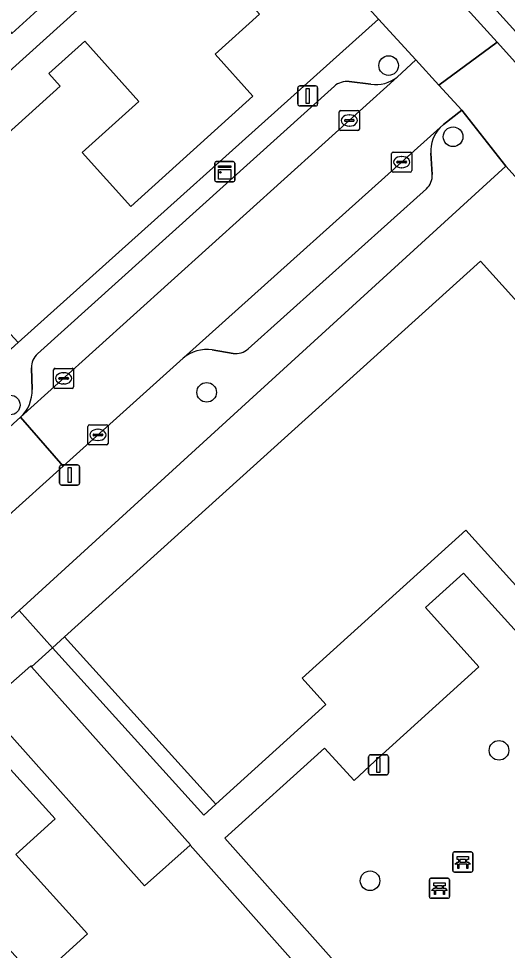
# Model space of a CAD drawing. Extents: x 158352 to 159489, y 383828 to 384603.
# Drawn here: x 159095.1 to 159119.47, y 384115.21 to 384161.64 of the extents above; entities that cross this region are included whole.
import ezdxf

# ---------------------------------------------------------------- set-up
doc = ezdxf.new("R2010")
doc.units = 0
for name, color, linetype in [('IMGEO_Bank', 7, 'Continuous'), ('IMGEO_Boom', 7, 'Continuous'), ('IMGEO_Erf', 7, 'Continuous'), ('IMGEO_Groenvoorziening', 7, 'Continuous'), ('IMGEO_Kast', 7, 'Continuous'), ('IMGEO_Kolk', 7, 'Continuous'), ('IMGEO_Lichtmast', 7, 'Continuous'), ('IMGEO_Pand', 7, 'Continuous'), ('IMGEO_Parkeervlak_open', 7, 'Continuous'), ('IMGEO_Rijbaan_lokaal_open', 7, 'Continuous'), ('IMGEO_Voetpad_open', 7, 'Continuous')]:
    doc.layers.add(name, color=color, linetype=linetype)

msp = doc.modelspace()

# ---------------------------------------------------------------- linework, layer by layer
at = {"layer": 'IMGEO_Bank'}
for p, q in [((159116.743, 384119.187), (159116.743, 384120.028)), ((159116.743, 384120.028), (159116.743, 384119.187)), ((159116.818, 384120.112), (159117.659, 384120.112)), ((159117.659, 384120.112), (159116.818, 384120.112)), ((159117.743, 384120.037), (159117.743, 384119.196)), ((159117.743, 384119.196), (159117.743, 384120.037)), ((159117.44, 384119.51), (159117.047, 384119.51)), ((159117.052, 384119.618), (159117.052, 384119.724)), ((159117.096, 384119.724), (159117.096, 384119.618)), ((159117.384, 384119.73), (159117.102, 384119.73)), ((159117.102, 384119.612), (159117.384, 384119.612)), ((159117.39, 384119.618), (159117.39, 384119.724)), ((159117.434, 384119.724), (159117.434, 384119.618)), ((159117.668, 384119.112), (159116.827, 384119.112)), ((159116.827, 384119.112), (159117.668, 384119.112)), ((159115.579, 384117.878), (159115.579, 384118.719)), ((159115.579, 384118.719), (159115.579, 384117.878)), ((159115.654, 384118.803), (159116.495, 384118.803)), ((159116.495, 384118.803), (159115.654, 384118.803)), ((159116.579, 384118.728), (159116.579, 384117.887)), ((159116.579, 384117.887), (159116.579, 384118.728)), ((159116.276, 384118.201), (159115.883, 384118.201)), ((159115.888, 384118.309), (159115.888, 384118.415)), ((159115.932, 384118.415), (159115.932, 384118.309)), ((159116.22, 384118.421), (159115.938, 384118.421)), ((159115.938, 384118.303), (159116.22, 384118.303)), ((159116.226, 384118.309), (159116.226, 384118.415)), ((159116.27, 384118.415), (159116.27, 384118.309)), ((159116.504, 384117.803), (159115.663, 384117.803)), ((159115.663, 384117.803), (159116.504, 384117.803))]:
    msp.add_line(p, q, dxfattribs=at)
for points in [[(159116.99, 384119.51), (159116.848, 384119.51), (159116.96, 384119.612), (159117.046, 384119.612)], [(159117.046, 384119.73), (159116.96, 384119.73), (159116.96, 384119.891), (159117.523, 384119.891), (159117.523, 384119.73), (159117.44, 384119.73)], [(159117.04, 384119.503), (159117.04, 384119.296), (159116.997, 384119.296), (159116.997, 384119.503)], [(159117.44, 384119.612), (159117.523, 384119.612), (159117.635, 384119.51), (159117.496, 384119.51)], [(159117.49, 384119.503), (159117.49, 384119.296), (159117.446, 384119.296), (159117.446, 384119.503)], [(159115.882, 384118.421), (159115.796, 384118.421), (159115.796, 384118.582), (159116.359, 384118.582), (159116.359, 384118.421), (159116.276, 384118.421)], [(159115.826, 384118.201), (159115.684, 384118.201), (159115.796, 384118.303), (159115.882, 384118.303)], [(159115.876, 384118.194), (159115.876, 384117.987), (159115.833, 384117.987), (159115.833, 384118.194)], [(159116.276, 384118.303), (159116.359, 384118.303), (159116.471, 384118.201), (159116.332, 384118.201)], [(159116.326, 384118.194), (159116.326, 384117.987), (159116.282, 384117.987), (159116.282, 384118.194)]]:
    msp.add_lwpolyline(points, dxfattribs=at)
for centre, radius, start, end in [((159116.821, 384120.034), 0.0779, 92.4484, 184.2845), ((159116.821, 384120.034), 0.0779, 92.4484, 184.2845), ((159117.665, 384120.034), 0.0779, 2.4484, 94.2845), ((159117.665, 384120.034), 0.0779, 2.4484, 94.2845), ((159116.99, 384119.503), 0.00671, 2.8957, 87.1043), ((159117.047, 384119.503), 0.00671, 92.8957, 177.1043), ((159117.045, 384119.723), 0.00671, 2.8957, 87.1043), ((159117.045, 384119.619), 0.00671, 272.8957, 357.1043), ((159117.102, 384119.723), 0.00671, 92.8957, 177.1043), ((159117.102, 384119.619), 0.00671, 182.8957, 267.1043), ((159117.384, 384119.723), 0.00671, 2.8957, 87.1043), ((159117.384, 384119.619), 0.00671, 272.8957, 357.1043), ((159117.441, 384119.723), 0.00671, 92.8957, 177.1043), ((159117.441, 384119.619), 0.00671, 182.8957, 267.1043), ((159117.439, 384119.503), 0.00671, 2.8957, 87.1043), ((159117.496, 384119.503), 0.00671, 92.8957, 177.1043), ((159116.821, 384119.19), 0.0779, 182.4484, 274.2845), ((159116.821, 384119.19), 0.0779, 182.4484, 274.2845), ((159117.665, 384119.19), 0.0779, 272.4484, 4.2845), ((159117.665, 384119.19), 0.0779, 272.4484, 4.2845), ((159115.657, 384118.725), 0.0779, 92.4484, 184.2845), ((159115.657, 384118.725), 0.0779, 92.4484, 184.2845), ((159116.501, 384118.725), 0.0779, 2.4484, 94.2845), ((159116.501, 384118.725), 0.0779, 2.4484, 94.2845), ((159115.826, 384118.194), 0.00671, 2.8957, 87.1043), ((159115.883, 384118.194), 0.00671, 92.8957, 177.1043), ((159115.881, 384118.414), 0.00671, 2.8957, 87.1043), ((159115.881, 384118.31), 0.00671, 272.8957, 357.1043), ((159115.938, 384118.414), 0.00671, 92.8957, 177.1043), ((159115.938, 384118.31), 0.00671, 182.8957, 267.1043), ((159116.22, 384118.414), 0.00671, 2.8957, 87.1043), ((159116.22, 384118.31), 0.00671, 272.8957, 357.1043), ((159116.277, 384118.414), 0.00671, 92.8957, 177.1043), ((159116.277, 384118.31), 0.00671, 182.8957, 267.1043), ((159116.275, 384118.194), 0.00671, 2.8957, 87.1043), ((159116.332, 384118.194), 0.00671, 92.8957, 177.1043), ((159115.657, 384117.881), 0.0779, 182.4484, 274.2845), ((159115.657, 384117.881), 0.0779, 182.4484, 274.2845), ((159116.501, 384117.881), 0.0779, 272.4484, 4.2845), ((159116.501, 384117.881), 0.0779, 272.4484, 4.2845)]:
    msp.add_arc(centre, radius, start, end, dxfattribs=at)
at = {"layer": 'IMGEO_Boom'}
for centre in [(159113.545, 384159.298), (159116.758, 384155.752), (159104.472, 384143.016), (159094.677, 384142.385), (159119.049, 384125.176), (159112.619, 384118.677)]:
    msp.add_circle(centre, 0.489, dxfattribs=at)
at = {"layer": 'IMGEO_Erf'}
for points in [[(159075.381, 384166.892), (159095.074, 384145.493), (159113.036, 384161.604), (159076.521, 384202.062)], [(159107.108, 384161.864), (159104.888, 384159.863), (159106.776, 384157.769), (159100.69, 384152.28), (159098.267, 384154.967), (159101.091, 384157.513), (159098.398, 384160.513), (159096.597, 384158.908), (159097.165, 384158.278), (159095.084, 384156.401), (159092.882, 384154.415), (159091.887, 384155.519), (159091.553, 384155.889), (159091.375, 384156.086), (159089.711, 384157.932), (159091.913, 384159.917), (159093.973, 384161.774), (159094.545, 384161.139), (159094.761, 384160.899), (159096.408, 384162.384)], [(159170.001, 384098.199), (159138.943, 384132.588), (159119.386, 384154.284), (159095.118, 384132.138), (159096.787, 384130.292), (159097.388, 384130.835), (159118.125, 384149.559), (159139.41, 384125.979), (159136.844, 384123.679), (159138.721, 384121.597), (159139.469, 384122.281), (159139.757, 384121.966), (159139.136, 384121.408), (159144.13, 384115.877), (159130.563, 384103.623), (159122.891, 384112.116), (159117.482, 384107.143), (159118.998, 384105.435), (159115.784, 384101.697), (159130.559, 384088.899), (159127.303, 384085.236), (159128.738, 384084.132), (159129.666, 384083.603), (159130.604, 384083.249)], [(159112.717, 384110.233), (159103.655, 384120.452), (159101.372, 384118.424), (159093.388, 384127.355), (159095.703, 384129.382), (159095.737, 384129.344), (159096.787, 384130.292), (159095.118, 384132.138), (159091.797, 384129.107), (159091.987, 384128.777), (159091.19, 384128.088), (159094.546, 384124.382), (159096.916, 384121.764), (159094.96, 384119.993), (159098.538, 384116.04), (159096.008, 384113.749)]]:
    msp.add_lwpolyline(points, dxfattribs=at)
msp.add_lwpolyline([(159097.388, 384130.835), (159096.787, 384130.292), (159104.33, 384121.95), (159104.931, 384122.493)], close=True, dxfattribs=at)
at = {"layer": 'IMGEO_Groenvoorziening'}
msp.add_lwpolyline([(159117.282, 384134.012), (159115.376, 384132.288), (159118.039, 384129.344), (159112.865, 384124.632), (159111.821, 384123.682), (159110.352, 384125.288), (159105.377, 384120.804), (159116.516, 384108.273), (159126.441, 384117.326), (159129.694, 384120.293)], close=True, dxfattribs=at)
at = {"layer": 'IMGEO_Kast'}
for p, q in [((159104.875, 384153.587), (159104.875, 384154.428)), ((159104.875, 384154.428), (159104.875, 384153.587)), ((159104.95, 384154.512), (159105.791, 384154.512)), ((159105.791, 384154.512), (159104.95, 384154.512)), ((159105.875, 384154.437), (159105.875, 384153.596)), ((159105.875, 384153.596), (159105.875, 384154.437)), ((159105.8, 384153.512), (159104.959, 384153.512)), ((159104.959, 384153.512), (159105.8, 384153.512))]:
    msp.add_line(p, q, dxfattribs=at)
for points in [[(159105.07, 384154.302), (159105.67, 384154.302), (159105.67, 384154.217), (159105.07, 384154.217), (159105.07, 384154.302)], [(159105.07, 384154.127), (159105.67, 384154.127), (159105.67, 384153.638), (159105.07, 384153.638), (159105.07, 384154.127)]]:
    msp.add_lwpolyline(points, dxfattribs=at)
msp.add_circle((159105.154, 384153.976), 0.0377, dxfattribs=at)
for centre, start, end in [((159104.953, 384154.434), 92.4484, 184.2845), ((159104.953, 384154.434), 92.4484, 184.2845), ((159105.797, 384154.434), 2.4484, 94.2845), ((159105.797, 384154.434), 2.4484, 94.2845), ((159104.953, 384153.59), 182.4484, 274.2845), ((159104.953, 384153.59), 182.4484, 274.2845), ((159105.797, 384153.59), 272.4484, 4.2845), ((159105.797, 384153.59), 272.4484, 4.2845)]:
    msp.add_arc(centre, 0.0779, start, end, dxfattribs=at)
at = {"layer": 'IMGEO_Kolk'}
for p, q in [((159111.085, 384156.137), (159111.085, 384156.989)), ((159111.16, 384157.063), (159112.012, 384157.063)), ((159111.387, 384156.606), (159111.785, 384156.606)), ((159111.573, 384156.843), (159111.598, 384156.843)), ((159112.086, 384156.989), (159112.086, 384156.137)), ((159111.344, 384156.557), (159111.344, 384156.569)), ((159111.782, 384156.52), (159111.384, 384156.52)), ((159111.596, 384156.283), (159111.571, 384156.283)), ((159111.828, 384156.569), (159111.828, 384156.557)), ((159112.012, 384156.063), (159111.16, 384156.063)), ((159113.696, 384154.063), (159113.696, 384154.915)), ((159113.771, 384154.989), (159114.623, 384154.989)), ((159114.184, 384154.769), (159114.209, 384154.769)), ((159114.697, 384154.915), (159114.697, 384154.063)), ((159113.955, 384154.483), (159113.955, 384154.495)), ((159114.393, 384154.446), (159113.995, 384154.446)), ((159113.998, 384154.532), (159114.396, 384154.532)), ((159114.439, 384154.495), (159114.439, 384154.483)), ((159114.623, 384153.989), (159113.771, 384153.989)), ((159114.207, 384154.209), (159114.182, 384154.209)), ((159096.839, 384143.286), (159096.839, 384144.138)), ((159096.914, 384144.212), (159097.766, 384144.212)), ((159097.84, 384144.138), (159097.84, 384143.286)), ((159097.098, 384143.706), (159097.098, 384143.718)), ((159097.536, 384143.669), (159097.138, 384143.669)), ((159097.141, 384143.755), (159097.539, 384143.755)), ((159097.327, 384143.992), (159097.352, 384143.992)), ((159097.582, 384143.718), (159097.582, 384143.706)), ((159097.766, 384143.212), (159096.914, 384143.212)), ((159097.35, 384143.432), (159097.325, 384143.432)), ((159098.552, 384140.47), (159098.552, 384141.322)), ((159098.627, 384141.396), (159099.479, 384141.396)), ((159099.553, 384141.322), (159099.553, 384140.47)), ((159098.811, 384140.89), (159098.811, 384140.902)), ((159099.249, 384140.853), (159098.851, 384140.853)), ((159098.854, 384140.939), (159099.252, 384140.939)), ((159099.04, 384141.176), (159099.065, 384141.176)), ((159099.295, 384140.902), (159099.295, 384140.89)), ((159099.479, 384140.396), (159098.627, 384140.396)), ((159099.063, 384140.616), (159099.038, 384140.616))]:
    msp.add_line(p, q, dxfattribs=at)
for points in [[(159111.085, 384156.137), (159111.085, 384156.989)], [(159111.16, 384157.063), (159112.012, 384157.063)], [(159112.086, 384156.989), (159112.086, 384156.137)], [(159112.012, 384156.063), (159111.16, 384156.063)], [(159113.696, 384154.063), (159113.696, 384154.915)], [(159113.771, 384154.989), (159114.623, 384154.989)], [(159114.697, 384154.915), (159114.697, 384154.063)], [(159114.623, 384153.989), (159113.771, 384153.989)], [(159096.839, 384143.286), (159096.839, 384144.138)], [(159096.914, 384144.212), (159097.766, 384144.212)], [(159097.84, 384144.138), (159097.84, 384143.286)], [(159097.766, 384143.212), (159096.914, 384143.212)], [(159098.552, 384140.47), (159098.552, 384141.322)], [(159098.627, 384141.396), (159099.479, 384141.396)], [(159099.553, 384141.322), (159099.553, 384140.47)], [(159099.479, 384140.396), (159098.627, 384140.396)]]:
    msp.add_lwpolyline(points, dxfattribs=at)
for centre, radius, start, end in [((159111.162, 384156.987), 0.0765, 91.552, 178.448), ((159111.162, 384156.987), 0.0765, 91.552, 178.448), ((159111.384, 384156.566), 0.0403, 85.8775, 175.7526), ((159111.789, 384156.568), 0.0386, 1.7309, 96.639), ((159112.01, 384156.987), 0.0765, 1.552, 88.448), ((159112.01, 384156.987), 0.0765, 1.552, 88.448), ((159111.381, 384156.556), 0.0366, 178.938, 274.7102), ((159111.785, 384156.563), 0.043, 264.8664, 352.4533), ((159111.162, 384156.139), 0.0765, 181.552, 268.448), ((159111.162, 384156.139), 0.0765, 181.552, 268.448), ((159112.01, 384156.139), 0.0765, 271.552, 358.448), ((159112.01, 384156.139), 0.0765, 271.552, 358.448), ((159113.773, 384154.913), 0.0765, 91.552, 178.448), ((159113.773, 384154.913), 0.0765, 91.552, 178.448), ((159114.621, 384154.913), 0.0765, 1.552, 88.448), ((159114.621, 384154.913), 0.0765, 1.552, 88.448), ((159113.995, 384154.492), 0.0403, 85.8775, 175.7526), ((159113.992, 384154.482), 0.0366, 178.938, 274.7102), ((159114.396, 384154.489), 0.043, 264.8664, 352.4533), ((159114.4, 384154.494), 0.0386, 1.7309, 96.639), ((159113.773, 384154.065), 0.0765, 181.552, 268.448), ((159113.773, 384154.065), 0.0765, 181.552, 268.448), ((159114.621, 384154.065), 0.0765, 271.552, 358.448), ((159114.621, 384154.065), 0.0765, 271.552, 358.448), ((159096.916, 384144.136), 0.0765, 91.552, 178.448), ((159096.916, 384144.136), 0.0765, 91.552, 178.448), ((159097.764, 384144.136), 0.0765, 1.552, 88.448), ((159097.764, 384144.136), 0.0765, 1.552, 88.448), ((159097.138, 384143.715), 0.0403, 85.8775, 175.7526), ((159097.135, 384143.705), 0.0366, 178.938, 274.7102), ((159097.539, 384143.712), 0.043, 264.8664, 352.4533), ((159097.543, 384143.717), 0.0386, 1.7309, 96.639), ((159096.916, 384143.288), 0.0765, 181.552, 268.448), ((159096.916, 384143.288), 0.0765, 181.552, 268.448), ((159097.764, 384143.288), 0.0765, 271.552, 358.448), ((159097.764, 384143.288), 0.0765, 271.552, 358.448), ((159098.629, 384141.32), 0.0765, 91.552, 178.448), ((159098.629, 384141.32), 0.0765, 91.552, 178.448), ((159099.477, 384141.32), 0.0765, 1.552, 88.448), ((159099.477, 384141.32), 0.0765, 1.552, 88.448), ((159098.851, 384140.899), 0.0403, 85.8775, 175.7526), ((159098.848, 384140.889), 0.0366, 178.938, 274.7102), ((159099.252, 384140.896), 0.043, 264.8664, 352.4533), ((159099.256, 384140.901), 0.0386, 1.7309, 96.639), ((159098.629, 384140.472), 0.0765, 181.552, 268.448), ((159098.629, 384140.472), 0.0765, 181.552, 268.448), ((159099.477, 384140.472), 0.0765, 271.552, 358.448), ((159099.477, 384140.472), 0.0765, 271.552, 358.448)]:
    msp.add_arc(centre, radius, start, end, dxfattribs=at)
for centre, major_axis, ratio, start_param, end_param in [((159111.572, 384156.563), (-0.387, 0.002), 0.722429, 4.712389, 7.853982), ((159111.597, 384156.563), (-0.39, 0.002), 0.717154, 1.570796, 4.712389), ((159114.183, 384154.489), (-0.387, 0.002), 0.722429, 4.712389, 7.853982), ((159114.208, 384154.489), (-0.39, 0.002), 0.717154, 1.570796, 4.712389), ((159097.326, 384143.712), (-0.387, 0.002), 0.722429, 4.712389, 7.853982), ((159097.351, 384143.712), (-0.39, 0.002), 0.717154, 1.570796, 4.712389), ((159099.039, 384140.896), (-0.387, 0.002), 0.722429, 4.712389, 7.853982), ((159099.064, 384140.896), (-0.39, 0.002), 0.717154, 1.570796, 4.712389)]:
    msp.add_ellipse(centre, major_axis=major_axis, ratio=ratio, start_param=start_param, end_param=end_param, dxfattribs=at)
at = {"layer": 'IMGEO_Lichtmast'}
for p, q in [((159109.015, 384157.388), (159109.015, 384158.188)), ((159109.015, 384158.188), (159109.015, 384157.388)), ((159109.115, 384158.288), (159109.905, 384158.288)), ((159109.905, 384158.288), (159109.115, 384158.288)), ((159110.005, 384158.188), (159110.005, 384157.388)), ((159110.005, 384157.388), (159110.005, 384158.188)), ((159109.905, 384157.288), (159109.115, 384157.288)), ((159109.115, 384157.288), (159109.905, 384157.288)), ((159097.141, 384138.498), (159097.141, 384139.298)), ((159097.141, 384139.298), (159097.141, 384138.498)), ((159097.241, 384139.398), (159098.031, 384139.398)), ((159098.031, 384139.398), (159097.241, 384139.398)), ((159098.131, 384139.298), (159098.131, 384138.498)), ((159098.131, 384138.498), (159098.131, 384139.298)), ((159098.031, 384138.398), (159097.241, 384138.398)), ((159097.241, 384138.398), (159098.031, 384138.398)), ((159112.544, 384124.053), (159112.544, 384124.853)), ((159112.544, 384124.853), (159112.544, 384124.053)), ((159112.644, 384124.953), (159113.434, 384124.953)), ((159113.434, 384124.953), (159112.644, 384124.953)), ((159113.534, 384124.853), (159113.534, 384124.053)), ((159113.534, 384124.053), (159113.534, 384124.853)), ((159113.434, 384123.953), (159112.644, 384123.953)), ((159112.644, 384123.953), (159113.434, 384123.953))]:
    msp.add_line(p, q, dxfattribs=at)
for points in [[(159109.435, 384158.163), (159109.585, 384158.163), (159109.585, 384157.413), (159109.435, 384157.413), (159109.435, 384158.163)], [(159097.561, 384139.273), (159097.711, 384139.273), (159097.711, 384138.523), (159097.561, 384138.523), (159097.561, 384139.273)], [(159112.964, 384124.828), (159113.114, 384124.828), (159113.114, 384124.078), (159112.964, 384124.078), (159112.964, 384124.828)]]:
    msp.add_lwpolyline(points, dxfattribs=at)
for centre, start, end in [((159109.115, 384158.188), 90, 180), ((159109.115, 384158.188), 90, 180), ((159109.905, 384158.188), 0, 90), ((159109.905, 384158.188), 360, 90), ((159109.115, 384157.388), 180, 270), ((159109.115, 384157.388), 180, 270), ((159109.905, 384157.388), 270, 0), ((159109.905, 384157.388), 270, 0), ((159097.241, 384139.298), 90, 180), ((159097.241, 384139.298), 90, 180), ((159098.031, 384139.298), 0, 90), ((159098.031, 384139.298), 360, 90), ((159097.241, 384138.498), 180, 270), ((159097.241, 384138.498), 180, 270), ((159098.031, 384138.498), 270, 0), ((159098.031, 384138.498), 270, 0), ((159112.644, 384124.853), 90, 180), ((159112.644, 384124.853), 90, 180), ((159113.434, 384124.853), 0, 90), ((159113.434, 384124.853), 360, 90), ((159112.644, 384124.053), 180, 270), ((159112.644, 384124.053), 180, 270), ((159113.434, 384124.053), 270, 0), ((159113.434, 384124.053), 270, 0)]:
    msp.add_arc(centre, 0.1, start, end, dxfattribs=at)
at = {"layer": 'IMGEO_Pand'}
for points in [[(159102.932, 384166.51), (159098.751, 384171.161), (159093.64, 384166.552), (159093.094, 384166.059), (159096.192, 384162.624), (159096.408, 384162.384), (159094.761, 384160.899), (159094.545, 384161.139), (159093.973, 384161.774), (159091.913, 384159.917), (159089.711, 384157.932), (159091.375, 384156.086), (159093.577, 384158.072), (159093.933, 384158.393)], [(159102.932, 384166.51), (159093.933, 384158.393), (159093.577, 384158.072), (159091.375, 384156.086), (159091.553, 384155.889), (159091.887, 384155.519), (159092.882, 384154.415), (159095.084, 384156.401), (159097.165, 384158.278), (159096.597, 384158.908), (159098.398, 384160.513), (159101.091, 384157.513), (159098.267, 384154.967), (159100.69, 384152.28), (159106.776, 384157.769), (159104.888, 384159.863), (159107.108, 384161.864)], [(159118.125, 384149.559), (159097.388, 384130.835), (159104.931, 384122.493), (159110.42, 384127.456), (159109.234, 384128.768), (159117.389, 384136.145), (159131.826, 384120.187), (159122.891, 384112.116), (159130.563, 384103.623), (159144.13, 384115.877), (159139.136, 384121.408), (159139.757, 384121.966), (159139.469, 384122.281), (159138.721, 384121.597), (159136.844, 384123.679), (159139.41, 384125.979)], [(159095.737, 384129.344), (159095.703, 384129.382), (159093.388, 384127.355), (159101.372, 384118.424), (159103.655, 384120.452), (159103.673, 384120.468)], [(159096.008, 384113.749), (159098.538, 384116.04), (159094.96, 384119.993), (159096.916, 384121.764), (159094.546, 384124.382), (159091.19, 384128.088), (159086.703, 384124.026)]]:
    msp.add_lwpolyline(points, close=True, dxfattribs=at)
at = {"layer": 'IMGEO_Parkeervlak_open'}
for points in [[(159095.196, 384141.775), (159113.973, 384158.714)], [(159112.658, 384158.364), (159111.572, 384158.497)], [(159110.842, 384158.268), (159096.037, 384144.93)], [(159116.115, 384156.209), (159103.296, 384144.719)], [(159115.718, 384153.872), (159115.648, 384154.941)], [(159106.542, 384145.181), (159115.428, 384153.161)], [(159104.752, 384145.126), (159105.789, 384144.959)], [(159095.739, 384144.234), (159095.771, 384143.163)]]:
    msp.add_lwpolyline(points, dxfattribs=at)
for centre, radius, start, end in [((159111.457, 384157.585), 0.92, 82.8362, 131.997), ((159112.876, 384160.192), 1.841, 263.2091, 306.5995), ((159117.307, 384155.05), 1.662, 135.8005, 183.7623), ((159114.844, 384153.814), 0.876, 311.8274, 3.7939), ((159104.469, 384143.329), 1.819, 81.0639, 130.171), ((159105.933, 384145.86), 0.912, 260.948, 311.9053), ((159096.636, 384144.262), 0.897, 131.8647, 181.7779), ((159093.924, 384143.115), 1.847, 313.5055, 1.4894)]:
    msp.add_arc(centre, radius, start, end, dxfattribs=at)
at = {"layer": 'IMGEO_Rijbaan_lokaal_open'}
for points in [[(159123.06, 384157.482), (159123.264, 384157.258), (159164.461, 384111.685), (159168.92, 384115.717), (159152.77, 384133.76), (159147.919, 384139.166), (159138.144, 384150.063), (159137.681, 384150.579), (159137.275, 384151.031), (159129.243, 384159.954), (159129.144, 384160.063), (159116.013, 384174.683), (159115.905, 384174.803), (159103.647, 384188.361), (159102.012, 384190.158), (159097.375, 384185.97), (159116.308, 384164.973), (159116.392, 384164.857)], [(159095.196, 384141.775), (159097.32, 384139.336), (159103.296, 384144.719), (159116.115, 384156.209), (159116.281, 384156.357), (159117.195, 384157.07), (159116.049, 384158.327), (159114.903, 384159.584), (159113.973, 384158.714)], [(159092.088, 384138.974), (159094.286, 384136.578), (159094.443, 384136.738), (159097.32, 384139.336), (159095.196, 384141.775)]]:
    msp.add_lwpolyline(points, close=True, dxfattribs=at)
at = {"layer": 'IMGEO_Voetpad_open'}
for points in [[(158983.624, 384305.06), (159000, 384286.89), (159003.905, 384282.542), (159004.891, 384281.445), (159004.922, 384281.411), (159021.88, 384262.61), (159022.835, 384261.552), (159033.255, 384250), (159039.799, 384242.749), (159040.731, 384241.717), (159057.558, 384223.073), (159058.694, 384221.815), (159075.615, 384203.066), (159076.521, 384202.062), (159113.036, 384161.604), (159114.903, 384159.584), (159116.049, 384158.327), (159118.955, 384160.473), (159115.621, 384164.16), (159116.392, 384164.857), (159116.308, 384164.973)], [(159113.973, 384158.714), (159114.903, 384159.584), (159113.036, 384161.604), (159095.074, 384145.493), (159094.209, 384144.717), (159090.058, 384141.019), (159085.909, 384137.324), (159085.738, 384137.516), (159084.437, 384136.452), (159076.363, 384129.322), (159076.437, 384129.24), (159071.812, 384125.051), (159072.056, 384124.782), (159066.787, 384120.01), (159068.476, 384117.752), (159069.58, 384118.73)], [(159123.264, 384157.258), (159123.06, 384157.482), (159122.289, 384156.785), (159118.955, 384160.473), (159116.049, 384158.327), (159117.195, 384157.07), (159119.386, 384154.284), (159138.943, 384132.588), (159170.001, 384098.199), (159190.797, 384075.301), (159192.982, 384077.364), (159174.378, 384097.817), (159166.789, 384106.226)], [(159111.572, 384158.497), (159112.658, 384158.364)], [(159096.037, 384144.93), (159110.842, 384158.268)], [(159119.386, 384154.284), (159117.195, 384157.07), (159116.281, 384156.357), (159116.115, 384156.209)], [(159115.648, 384154.941), (159115.718, 384153.872)], [(159071.791, 384116.352), (159070.664, 384115.366), (159070.408, 384115.137), (159073.079, 384112.15), (159073.32, 384111.909), (159073.507, 384112.078), (159077.905, 384116.061), (159082.304, 384120.043), (159086.703, 384124.026), (159091.19, 384128.088), (159091.987, 384128.777), (159091.797, 384129.107), (159095.118, 384132.138), (159119.386, 384154.284)], [(159115.428, 384153.161), (159106.542, 384145.181)], [(159105.789, 384144.959), (159104.752, 384145.126)], [(159103.296, 384144.719), (159097.32, 384139.336), (159094.443, 384136.738), (159094.286, 384136.578)], [(159095.771, 384143.163), (159095.739, 384144.234)], [(159088.37, 384135.624), (159092.088, 384138.974), (159095.196, 384141.775)]]:
    msp.add_lwpolyline(points, dxfattribs=at)
for points in [[(159123.06, 384157.482), (159116.392, 384164.857), (159115.621, 384164.16), (159118.955, 384160.473), (159122.289, 384156.785)], [(159117.389, 384136.145), (159109.234, 384128.768), (159110.42, 384127.456), (159104.931, 384122.493), (159104.33, 384121.95), (159096.787, 384130.292), (159095.737, 384129.344), (159103.673, 384120.468), (159103.655, 384120.452), (159112.717, 384110.233), (159111.81, 384109.255), (159098.304, 384094.647), (159099.466, 384093.575), (159113.05, 384108.127), (159113.862, 384108.966), (159117.196, 384105.226), (159111.66, 384098.786), (159112.589, 384097.98), (159115.784, 384101.697), (159118.998, 384105.435), (159117.482, 384107.143), (159122.891, 384112.116), (159131.826, 384120.187)], [(159115.376, 384132.288), (159117.282, 384134.012), (159129.694, 384120.293), (159126.441, 384117.326), (159116.516, 384108.273), (159105.377, 384120.804), (159110.352, 384125.288), (159111.821, 384123.682), (159112.865, 384124.632), (159118.039, 384129.344)]]:
    msp.add_lwpolyline(points, close=True, dxfattribs=at)
for centre, radius, start, end in [((159111.457, 384157.585), 0.92, 82.8362, 131.997), ((159112.876, 384160.192), 1.841, 263.2091, 306.5995), ((159117.307, 384155.05), 1.662, 135.8005, 183.7623), ((159114.844, 384153.814), 0.876, 311.8274, 3.7939), ((159104.469, 384143.329), 1.819, 81.0639, 130.171), ((159105.933, 384145.86), 0.912, 260.948, 311.9053), ((159096.636, 384144.262), 0.897, 131.8647, 181.7779), ((159093.924, 384143.115), 1.847, 313.5055, 1.4894)]:
    msp.add_arc(centre, radius, start, end, dxfattribs=at)

doc.saveas('drawing.dxf')
